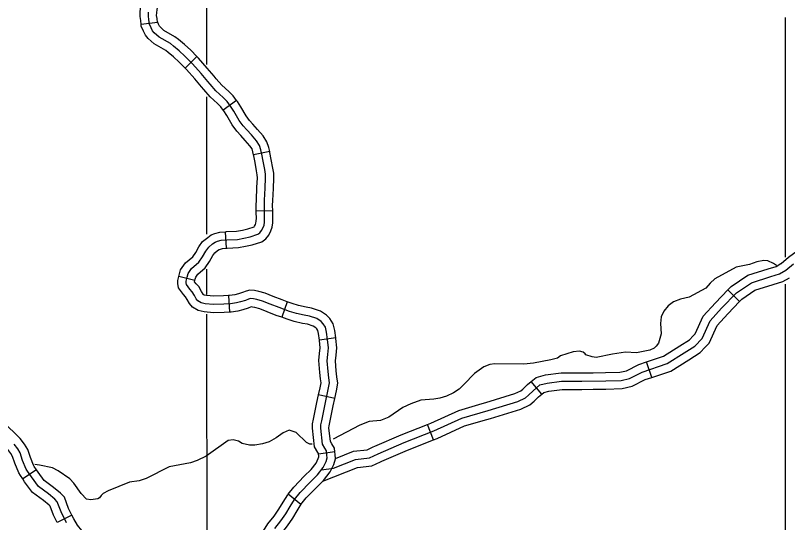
# Model space of a CAD drawing. Extents: x -19 to 366, y -4 to 359.
# Drawn here: x 135.065 to 136.395, y 195.118 to 195.99 of the extents above; entities that cross this region are included whole.
import ezdxf

# ---------------------------------------------------------------- set-up
doc = ezdxf.new("R2010")
doc.units = 0
for name, color, linetype in [('Level 32', 7, 'Continuous'), ('Level 35', 7, 'Continuous'), ('Level 45', 7, 'Continuous'), ('Level 5', 7, 'Continuous'), ('Level 60', 7, 'Continuous')]:
    doc.layers.add(name, color=color, linetype=linetype)

msp = doc.modelspace()

# ---------------------------------------------------------------- linework, layer by layer
at = {"layer": 'Level 32'}
for p, q in [((135.3099, 195.978), (135.2817, 195.9746)), ((135.3777, 195.9193), (135.3575, 195.8994)), ((135.4461, 195.8437), (135.4231, 195.827)), ((135.5032, 195.756), (135.4754, 195.75)), ((135.5083, 195.6541), (135.4799, 195.6532)), ((135.4286, 195.5897), (135.4268, 195.618)), ((135.3741, 195.5343), (135.3464, 195.5408)), ((135.4323, 195.5081), (135.4338, 195.4797)), ((135.5334, 195.4974), (135.5237, 195.4707)), ((135.6168, 195.4352), (135.5887, 195.4313)), ((135.6151, 195.331), (135.5873, 195.3371)), ((135.6153, 195.239), (135.5871, 195.2355)), ((135.1013, 195.2086), (135.0778, 195.1928)), ((135.5567, 195.1485), (135.5349, 195.1667)), ((135.1626, 195.1301), (135.1371, 195.1176))]:
    msp.add_line(p, q, dxfattribs=at)
for points in [[(135.2817, 195.9746), (135.2809, 195.9813), (135.2799, 195.9883), (135.2802, 195.9968), (135.2813, 196.0048), (135.2837, 196.0171), (135.287, 196.0387), (135.2918, 196.0586), (135.2925, 196.0645), (135.2923, 196.0722), (135.2924, 196.0755)], [(135.3099, 195.978), (135.3091, 195.985), (135.3083, 195.9898), (135.3085, 195.9943), (135.3093, 196.0001), (135.3117, 196.0122), (135.3149, 196.0332), (135.3199, 196.0536), (135.321, 196.0633), (135.3207, 196.0721), (135.3208, 196.0744)], [(135.4942, 195.6516), (135.4939, 195.6629), (135.4943, 195.6725), (135.4953, 195.6931), (135.4961, 195.7104), (135.4959, 195.7172), (135.4945, 195.725), (135.4918, 195.7396), (135.4896, 195.7515), (135.488, 195.759), (135.4855, 195.7665), (135.4804, 195.7744), (135.4716, 195.7846), (135.4638, 195.7933), (135.4572, 195.8), (135.4505, 195.8094), (135.4413, 195.8255), (135.4358, 195.8338), (135.4296, 195.8422), (135.423, 195.8487), (135.4105, 195.8602), (135.4003, 195.8717), (135.3965, 195.8764), (135.3848, 195.8903), (135.3702, 195.9067), (135.3571, 195.9199), (135.347, 195.9292), (135.3373, 195.9374), (135.332, 195.9416), (135.3126, 195.9526), (135.3041, 195.9604), (135.3013, 195.9638), (135.2988, 195.969), (135.2959, 195.9753), (135.295, 195.9831), (135.2941, 195.9891), (135.2944, 195.9955)], [(135.3575, 195.8994), (135.3473, 195.9097), (135.3376, 195.9186), (135.3284, 195.9264), (135.324, 195.9298), (135.3042, 195.9411), (135.2939, 195.9506), (135.2892, 195.956), (135.286, 195.963), (135.282, 195.9714), (135.2817, 195.9746)], [(135.3777, 195.9193), (135.367, 195.9301), (135.3564, 195.9399), (135.3463, 195.9485), (135.3399, 195.9535), (135.321, 195.9642), (135.3144, 195.9703), (135.3133, 195.9715), (135.3117, 195.975), (135.3097, 195.9793), (135.3099, 195.978)], [(135.4461, 195.8437), (135.4404, 195.8515), (135.4328, 195.859), (135.4206, 195.8702), (135.4111, 195.8809), (135.4074, 195.8854), (135.3956, 195.8995), (135.3805, 195.9165), (135.3777, 195.9193)], [(135.4231, 195.827), (135.4189, 195.8329), (135.4132, 195.8384), (135.4003, 195.8503), (135.3895, 195.8624), (135.3855, 195.8673), (135.3741, 195.881), (135.3598, 195.897), (135.3575, 195.8994)], [(135.5032, 195.756), (135.5017, 195.7627), (135.4984, 195.7726), (135.4918, 195.7829), (135.4823, 195.794), (135.4741, 195.803), (135.4681, 195.8092), (135.4625, 195.8171), (135.4534, 195.8329), (135.4474, 195.8419), (135.4461, 195.8437)], [(135.4754, 195.75), (135.4743, 195.7552), (135.4726, 195.7603), (135.469, 195.7658), (135.461, 195.7752), (135.4535, 195.7835), (135.4463, 195.7908), (135.4385, 195.8018), (135.4292, 195.818), (135.4241, 195.8257), (135.4231, 195.827)], [(135.4799, 195.6532), (135.4797, 195.6629), (135.4801, 195.6731), (135.4811, 195.6938), (135.4819, 195.7105), (135.4817, 195.7158), (135.4805, 195.7225), (135.4778, 195.737), (135.4757, 195.7487), (135.4754, 195.75)], [(135.5083, 195.6541), (135.5081, 195.6628), (135.5085, 195.6719), (135.5094, 195.6924), (135.5103, 195.7102), (135.5101, 195.7187), (135.5085, 195.7276), (135.5058, 195.7422), (135.5035, 195.7543), (135.5032, 195.756)], [(135.4268, 195.618), (135.4286, 195.6181), (135.446, 195.6189), (135.456, 195.6208), (135.4656, 195.6228), (135.4761, 195.6263), (135.4764, 195.6266), (135.4771, 195.6274), (135.4786, 195.6306), (135.4794, 195.6327), (135.4799, 195.6359), (135.4801, 195.6413), (135.48, 195.6513), (135.4799, 195.6532)], [(135.4286, 195.5897), (135.4301, 195.5898), (135.4493, 195.5906), (135.4616, 195.593), (135.4731, 195.5953), (135.4893, 195.6008), (135.4962, 195.6058), (135.5013, 195.6121), (135.5049, 195.6196), (135.5071, 195.6259), (135.5082, 195.6333), (135.5085, 195.6408), (135.5084, 195.6519), (135.5083, 195.6541)], [(135.5117, 195.1072), (135.5223, 195.1203), (135.5307, 195.1327), (135.5383, 195.1454), (135.5456, 195.1573), (135.5555, 195.1693), (135.5726, 195.1873), (135.5851, 195.1995), (135.595, 195.2124), (135.6, 195.2227), (135.6018, 195.229), (135.6017, 195.2335), (135.6008, 195.241), (135.5981, 195.2457), (135.5938, 195.2525), (135.5909, 195.2802), (135.5912, 195.2857), (135.5926, 195.2927), (135.5984, 195.3214), (135.604, 195.3468), (135.6058, 195.3579), (135.6048, 195.3666), (135.6036, 195.3773), (135.6021, 195.3961), (135.6032, 195.4068), (135.6042, 195.4181), (135.6028, 195.4328), (135.6011, 195.4454), (135.599, 195.4538), (135.5954, 195.4597), (135.5916, 195.4637), (135.5843, 195.4685), (135.5714, 195.4726), (135.5626, 195.4742), (135.549, 195.4774), (135.5374, 195.4808), (135.5194, 195.4874), (135.504, 195.4931), (135.4906, 195.4987), (135.4808, 195.5016), (135.4751, 195.5026), (135.47, 195.5029), (135.4668, 195.5021), (135.4612, 195.4998), (135.453, 195.4973), (135.4457, 195.4955), (135.4353, 195.494), (135.4241, 195.4934), (135.4065, 195.4929), (135.3922, 195.4941), (135.385, 195.4957), (135.3794, 195.499), (135.3766, 195.5023), (135.3734, 195.5084), (135.3695, 195.5148), (135.3653, 195.5192), (135.3596, 195.5271), (135.3592, 195.5298), (135.3591, 195.5328), (135.3608, 195.5398), (135.3626, 195.5462), (135.3687, 195.5547), (135.3813, 195.5654), (135.3876, 195.5746), (135.3933, 195.5844), (135.3981, 195.5914), (135.4048, 195.5969), (135.4091, 195.5998), (135.4134, 195.6015), (135.4196, 195.6033), (135.4293, 195.604), (135.4477, 195.6047), (135.4588, 195.6069), (135.4693, 195.6091), (135.4827, 195.6136), (135.4863, 195.6162), (135.4892, 195.6198), (135.4918, 195.6251), (135.4933, 195.6293), (135.494, 195.6346), (135.4943, 195.641), (135.4942, 195.6516)], [(135.3464, 195.5408), (135.347, 195.5434), (135.3497, 195.5525), (135.3582, 195.5644), (135.3706, 195.575), (135.3756, 195.5822), (135.3813, 195.592), (135.3876, 195.6012), (135.3964, 195.6083), (135.4024, 195.6124), (135.4088, 195.615), (135.4171, 195.6174), (135.4268, 195.618)], [(135.3741, 195.5343), (135.3745, 195.5362), (135.3756, 195.5399), (135.3793, 195.545), (135.3919, 195.5558), (135.3996, 195.567), (135.4053, 195.5768), (135.4087, 195.5817), (135.4133, 195.5855), (135.4158, 195.5872), (135.4181, 195.5881), (135.422, 195.5893), (135.4286, 195.5897)], [(135.4338, 195.4797), (135.4247, 195.4792), (135.4061, 195.4787), (135.39, 195.48), (135.3798, 195.4823), (135.3702, 195.4879), (135.3647, 195.4944), (135.361, 195.5015), (135.3582, 195.5061), (135.3544, 195.5101), (135.3459, 195.5217), (135.3451, 195.5288), (135.3449, 195.5342), (135.3464, 195.5408)], [(135.4323, 195.5081), (135.4235, 195.5076), (135.4068, 195.5071), (135.3944, 195.5081), (135.3903, 195.5091), (135.3887, 195.51), (135.3884, 195.5103), (135.3858, 195.5154), (135.3809, 195.5235), (135.3762, 195.5283), (135.3735, 195.532), (135.3741, 195.5343)], [(135.5334, 195.4974), (135.5243, 195.5007), (135.5092, 195.5063), (135.4953, 195.5121), (135.4841, 195.5154), (135.4767, 195.5167), (135.4687, 195.5172), (135.4625, 195.5157), (135.4564, 195.5133), (135.4491, 195.511), (135.443, 195.5094), (135.4339, 195.5081), (135.4323, 195.5081)], [(135.6168, 195.4352), (135.615, 195.448), (135.6123, 195.4594), (135.6067, 195.4684), (135.6008, 195.4746), (135.5905, 195.4815), (135.5748, 195.4864), (135.5656, 195.4881), (135.5526, 195.4912), (135.5418, 195.4943), (135.5334, 195.4974)], [(135.5237, 195.4707), (135.5144, 195.474), (135.4988, 195.4799), (135.4858, 195.4853), (135.4776, 195.4877), (135.4735, 195.4884), (135.4713, 195.4886), (135.4712, 195.4885), (135.4659, 195.4864), (135.4568, 195.4836), (135.4484, 195.4815), (135.4367, 195.4798), (135.4338, 195.4797)], [(135.5887, 195.4313), (135.5871, 195.4427), (135.5857, 195.4482), (135.584, 195.451), (135.5823, 195.4528), (135.5781, 195.4556), (135.568, 195.4588), (135.5597, 195.4603), (135.5454, 195.4637), (135.533, 195.4673), (135.5237, 195.4707)], [(135.5873, 195.3371), (135.5901, 195.3494), (135.5914, 195.3582), (135.5907, 195.365), (135.5894, 195.376), (135.5878, 195.3963), (135.589, 195.4082), (135.5899, 195.4181), (135.5887, 195.4311), (135.5887, 195.4313)], [(135.6151, 195.331), (135.618, 195.3442), (135.6201, 195.3576), (135.6189, 195.3682), (135.6177, 195.3787), (135.6164, 195.396), (135.6173, 195.4055), (135.6185, 195.4181), (135.6169, 195.4344), (135.6168, 195.4352)], [(135.5871, 195.2355), (135.587, 195.2365), (135.5859, 195.2384), (135.58, 195.2477), (135.5767, 195.2798), (135.577, 195.2875), (135.5787, 195.2955), (135.5845, 195.3243), (135.5873, 195.3371)], [(135.6153, 195.239), (135.6145, 195.2455), (135.6103, 195.2531), (135.6076, 195.2573), (135.6051, 195.2806), (135.6053, 195.2839), (135.6065, 195.2898), (135.6123, 195.3184), (135.6151, 195.331)], [(135.1013, 195.2086), (135.0976, 195.2142), (135.0962, 195.2162), (135.091, 195.2294), (135.0866, 195.2432), (135.0809, 195.2526), (135.0736, 195.2621), (135.0436, 195.2916)], [(135.0778, 195.1928), (135.074, 195.1983), (135.0709, 195.2029), (135.0642, 195.2198), (135.0605, 195.2314), (135.0574, 195.2365), (135.0523, 195.2432), (135.0237, 195.2714)], [(135.1532, 195.1171), (135.1438, 195.1362), (135.1373, 195.1535), (135.133, 195.158), (135.1222, 195.1669), (135.1047, 195.1798), (135.0927, 195.196), (135.0858, 195.2063), (135.0836, 195.2096), (135.0776, 195.2246), (135.0735, 195.2373), (135.0692, 195.2445), (135.063, 195.2527)], [(135.5349, 195.1667), (135.5449, 195.1787), (135.5625, 195.1972), (135.5744, 195.2089), (135.5828, 195.2199), (135.5867, 195.2279), (135.5876, 195.2308), (135.5875, 195.2325), (135.5871, 195.2355)], [(135.5567, 195.1485), (135.5661, 195.1599), (135.5828, 195.1773), (135.5957, 195.1901), (135.6071, 195.2049), (135.6132, 195.2175), (135.6161, 195.2271), (135.6159, 195.2346), (135.6153, 195.239)], [(135.1626, 195.1301), (135.1569, 195.1418), (135.1496, 195.1612), (135.1427, 195.1684), (135.1309, 195.1781), (135.1149, 195.1899), (135.1043, 195.2042), (135.1013, 195.2086)], [(135.1371, 195.1176), (135.1308, 195.1305), (135.125, 195.1458), (135.1234, 195.1476), (135.1135, 195.1557), (135.0946, 195.1696), (135.0811, 195.1878), (135.0778, 195.1928)], [(135.4867, 195.0701), (135.4867, 195.0711), (135.4879, 195.0852), (135.4905, 195.095), (135.4926, 195.1033), (135.5001, 195.1155), (135.5109, 195.1288), (135.5187, 195.1404), (135.5262, 195.1527), (135.534, 195.1655), (135.5349, 195.1667)], [(135.5151, 195.0702), (135.516, 195.0804), (135.5179, 195.0878), (135.519, 195.092), (135.5234, 195.099), (135.5338, 195.1119), (135.5427, 195.1251), (135.5505, 195.138), (135.5572, 195.149), (135.5567, 195.1485)], [(135.224, 195.0532), (135.2181, 195.0634), (135.2016, 195.0829), (135.1896, 195.0946), (135.1798, 195.1039), (135.1723, 195.1133), (135.1656, 195.124), (135.1626, 195.1301)]]:
    msp.add_lwpolyline(points, dxfattribs=at)
at = {"layer": 'Level 35'}
for points in [[(136.3755, 195.5597), (136.3704, 195.5631), (136.3609, 195.568), (136.3537, 195.5687), (136.3416, 195.5664), (136.3292, 195.5614), (136.3061, 195.5572), (136.2695, 195.5369), (136.2613, 195.5297), (136.2541, 195.5209), (136.2254, 195.5052), (136.2103, 195.5018), (136.1986, 195.4972), (136.1892, 195.4903), (136.1817, 195.4812), (136.1772, 195.4717), (136.1757, 195.4603), (136.1773, 195.4425), (136.1725, 195.4261), (136.1687, 195.4208), (136.165, 195.4174), (136.1578, 195.4143), (136.1347, 195.4097), (136.1158, 195.4107), (136.0935, 195.4072), (136.0652, 195.4014), (136.0584, 195.4025), (136.0474, 195.4063), (136.046, 195.408)], [(136.046, 195.408), (136.0428, 195.4108), (136.0367, 195.4126), (136.0258, 195.4115), (136.0039, 195.4042), (135.9986, 195.4007), (135.9873, 195.3973), (135.9574, 195.3918), (135.9404, 195.3902), (135.8909, 195.3908), (135.8818, 195.3896), (135.872, 195.3854), (135.8554, 195.3743), (135.8373, 195.3549), (135.829, 195.3473), (135.8196, 195.3408), (135.8072, 195.3351), (135.7958, 195.3316), (135.7856, 195.3297)], [(135.7856, 195.3297), (135.763, 195.328), (135.746, 195.3219), (135.7324, 195.3158), (135.7079, 195.299), (135.6939, 195.2932), (135.6746, 195.2913), (135.6584, 195.2851), (135.6123, 195.2612)], [(135.5764, 195.2522), (135.5723, 195.2526), (135.5666, 195.2556), (135.5484, 195.2726), (135.5366, 195.2767), (135.526, 195.2718), (135.5144, 195.2634), (135.5019, 195.2565), (135.4906, 195.253), (135.4774, 195.2507), (135.4683, 195.2506), (135.4558, 195.2536), (135.4493, 195.2574), (135.4403, 195.26), (135.4316, 195.2588), (135.3939, 195.2321), (135.3784, 195.2245), (135.3667, 195.2206), (135.3297, 195.2133), (135.2901, 195.1934), (135.2784, 195.1895), (135.2617, 195.1872), (135.2251, 195.1722), (135.2164, 195.1677), (135.2127, 195.1642), (135.21, 195.16), (135.207, 195.1585), (135.1953, 195.1569), (135.1877, 195.1577), (135.1782, 195.1675), (135.1661, 195.1853), (135.1592, 195.1928), (135.1391, 195.2068), (135.1293, 195.2117), (135.1069, 195.2161), (135.0986, 195.2177)]]:
    msp.add_lwpolyline(points, dxfattribs=at)
at = {"layer": 'Level 45'}
for p, q in [((136.3122, 195.4982), (136.2916, 195.5178)), ((136.1608, 195.3672), (136.1518, 195.3941)), ((135.9715, 195.3385), (135.9533, 195.3603)), ((135.7851, 195.2599), (135.7746, 195.2863))]:
    msp.add_line(p, q, dxfattribs=at)
for points in [[(136.3834, 195.5633), (136.3838, 195.5635), (136.3963, 195.5741), (136.4112, 195.5853), (136.4364, 195.5957), (136.4663, 195.6021), (136.4799, 195.6027)], [(135.592, 195.2086), (135.6127, 195.2112), (135.6508, 195.2263), (135.675, 195.2289), (135.6901, 195.2361), (135.7347, 195.2552), (135.7859, 195.2755), (135.8338, 195.2972), (135.8791, 195.3103), (135.9302, 195.326), (135.9433, 195.332), (135.9486, 195.3366), (135.9565, 195.3444), (135.9683, 195.3543), (135.9807, 195.3576), (136.0057, 195.3608), (136.0404, 195.3608), (136.0818, 195.3615), (136.108, 195.3621), (136.1224, 195.3654), (136.1441, 195.3766), (136.1874, 195.391), (136.2169, 195.4094), (136.2353, 195.4212), (136.2477, 195.4343), (136.2615, 195.4645), (136.2812, 195.4862), (136.3068, 195.5131), (136.3324, 195.5302), (136.3658, 195.5407), (136.3809, 195.5453), (136.392, 195.5518), (136.4052, 195.563)], [(136.2916, 195.5178), (136.2976, 195.524), (136.3262, 195.5431), (136.3616, 195.5542), (136.3751, 195.5584), (136.3834, 195.5633)], [(136.3122, 195.4982), (136.316, 195.5022), (136.3385, 195.5172), (136.37, 195.5271), (136.3866, 195.5322), (136.3978, 195.5388)], [(136.2323, 195.4387), (136.2358, 195.4424), (136.2495, 195.4725), (136.2708, 195.4959), (136.2916, 195.5178)], [(136.2529, 195.4191), (136.2597, 195.4263), (136.2735, 195.4566), (136.2916, 195.4765), (136.3122, 195.4982)], [(136.1518, 195.3941), (136.1813, 195.404), (136.2093, 195.4214), (136.2261, 195.4322), (136.2323, 195.4387)], [(136.1608, 195.3672), (136.1935, 195.3781), (136.2245, 195.3974), (136.2444, 195.4102), (136.2529, 195.4191)], [(136.0598, 195.3753), (136.0815, 195.3757), (136.1062, 195.3763), (136.1175, 195.3789), (136.1385, 195.3897), (136.1518, 195.3941)], [(135.9533, 195.3603), (135.9616, 195.3672), (135.978, 195.3715), (136.0047, 195.375), (136.0403, 195.375), (136.0598, 195.3753)], [(135.8691, 195.3222), (135.875, 195.3239), (135.9252, 195.3394), (135.9356, 195.344), (135.9389, 195.3469), (135.9469, 195.3549), (135.9533, 195.3603)], [(136.0602, 195.3469), (136.0821, 195.3473), (136.1098, 195.348), (136.1273, 195.352), (136.1496, 195.3635), (136.1608, 195.3672)], [(135.9715, 195.3385), (135.9749, 195.3413), (135.9835, 195.3436), (136.0066, 195.3466), (136.0405, 195.3466), (136.0602, 195.3469)], [(135.877, 195.2949), (135.8831, 195.2967), (135.9353, 195.3127), (135.9511, 195.3199), (135.9583, 195.3262), (135.9661, 195.3339), (135.9715, 195.3385)], [(135.7746, 195.2863), (135.7804, 195.2886), (135.8289, 195.3105), (135.8691, 195.3222)], [(135.7851, 195.2599), (135.7915, 195.2624), (135.8387, 195.2838), (135.877, 195.2949)], [(135.6813, 195.2477), (135.6843, 195.2491), (135.7293, 195.2683), (135.7746, 195.2863)], [(135.6936, 195.222), (135.696, 195.2232), (135.7402, 195.242), (135.7851, 195.2599)], [(135.6164, 195.2279), (135.6473, 195.2402), (135.6711, 195.2428), (135.6813, 195.2477)], [(135.5947, 195.1888), (135.6542, 195.2124), (135.679, 195.215), (135.6936, 195.222)]]:
    msp.add_lwpolyline(points, dxfattribs=at)
at = {"layer": 'Level 5'}
for points in [[(135.395, 195.9054), (135.395, 196.0427)], [(136.3906, 195.9866), (136.3907, 195.5741)], [(135.3951, 195.6137), (135.395, 195.8503)], [(135.3951, 195.51), (135.3951, 195.5538)], [(136.3907, 195.5276), (136.3908, 195.0313)], [(135.3953, 195.0471), (135.3951, 195.476)]]:
    msp.add_lwpolyline(points, dxfattribs=at)
at = {"layer": 'Level 60'}
for points in [[(139.4406, 1.5315), (139.2511, 10.1473), (139.0608, 18.7633), (138.8699, 27.3793), (138.6784, 35.9956), (138.4861, 44.6119), (138.2932, 53.2285), (138.0997, 61.8451), (137.9055, 70.4619), (137.7106, 79.0789), (137.5151, 87.6959), (137.319, 96.3132), (137.1221, 104.9306), (136.9247, 113.5481), (136.7265, 122.1658), (136.5278, 130.7836), (136.3283, 139.4016), (136.1282, 148.0197), (135.9275, 156.6379), (135.7261, 165.2564), (135.5241, 173.8749), (135.3214, 182.4936), (135.1181, 191.1125), (134.9141, 199.7315), (134.7095, 208.3506), (134.5043, 216.9699), (134.2984, 225.5894), (134.0919, 234.209), (133.8847, 242.8288), (133.6769, 251.4487), (133.4685, 260.0687), (133.2594, 268.6889), (133.0497, 277.3093), (132.8393, 285.9298), (132.6283, 294.5504), (132.4167, 303.1713), (132.2044, 311.7922), (131.9916, 320.4133), (131.778, 329.0346), (131.5639, 337.656), (131.3491, 346.2776)], [(0, 189.5162), (7.1121, 189.5206), (14.2243, 189.5339), (21.3364, 189.556), (28.4484, 189.5869), (35.5605, 189.6267), (42.6725, 189.6754), (49.7844, 189.7329), (56.8962, 189.7992), (64.0079, 189.8744), (71.1196, 189.9584), (78.2311, 190.0512), (85.3425, 190.1529), (92.4538, 190.2635), (99.5649, 190.3829), (106.6759, 190.5111), (113.7867, 190.6482), (120.8974, 190.7941), (128.0078, 190.9489), (135.1181, 191.1125), (142.2282, 191.2849), (149.338, 191.4662), (156.4476, 191.6563), (163.5569, 191.8553), (170.666, 192.0631), (177.7749, 192.2798), (184.8835, 192.5053), (191.9917, 192.7396), (199.0997, 192.9828), (206.2074, 193.2348), (213.3147, 193.4956), (220.4218, 193.7653), (227.5285, 194.0438), (234.6348, 194.3312), (241.7408, 194.6274), (248.8464, 194.9324), (255.9516, 195.2463), (263.0564, 195.569), (270.1608, 195.9005), (277.2648, 196.2409), (284.3683, 196.5901), (291.4715, 196.9481), (298.5741, 197.315), (305.6763, 197.6907), (312.7781, 198.0753), (319.8793, 198.4686), (326.9801, 198.8708), (334.0804, 199.2818), (341.1801, 199.7017)]]:
    msp.add_spline(points, degree=3, dxfattribs=at)

doc.saveas('drawing.dxf')
